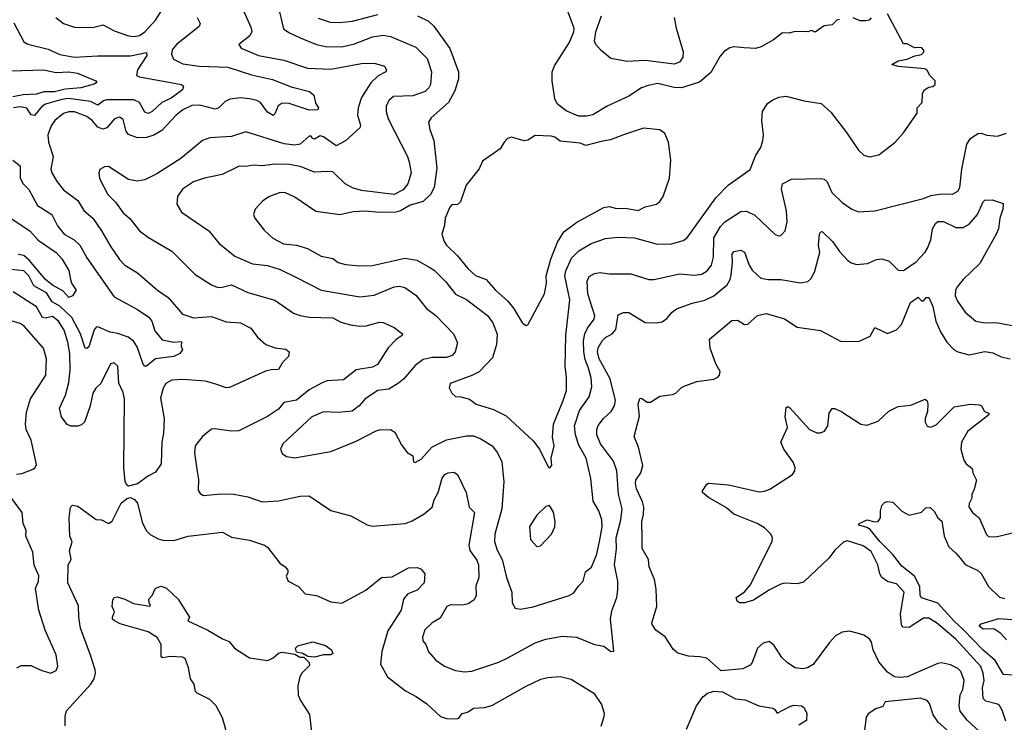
# Model space of a CAD drawing. Extents: x 1678759 to 1859541, y 384609 to 522867.
# Tile 311 of 466: x 1760663 to 1766112, y 495314 to 499203. Entities that reach past the tile are written whole.
import ezdxf

# ---------------------------------------------------------------- set-up
doc = ezdxf.new("R2010")
doc.units = 0

msp = doc.modelspace()

# ---------------------------------------------------------------- linework, layer by layer
at = {"layer": '0CON20XD'}
for points in [[(1765200, 499205), (1765185, 499200), (1765160, 499175), (1765115, 499170), (1765065, 499133.3), (1765045, 499143.3), (1765025, 499136.7), (1764955, 499138), (1764922.3, 499127.7), (1764885, 499130), (1764835, 499091.2), (1764766.6, 499053.4), (1764735, 499044.3), (1764673.2, 499046.8), (1764615, 499052), (1764593.2, 499046.8), (1764562.6, 499027.4), (1764539.3, 499000.7), (1764488.5, 498911.5), (1764425, 498858.2), (1764325, 498826.6), (1764285, 498827.3), (1764195, 498849.7), (1764140.5, 498839.5), (1764104.2, 498825), (1764035, 498780.5), (1763915, 498724.5), (1763835, 498677.3), (1763800.8, 498669.2), (1763755, 498668.2), (1763687.7, 498697.7), (1763637, 498737), (1763624.2, 498765), (1763609, 498865), (1763610.7, 498915), (1763622.2, 498947.8), (1763704.4, 499075), (1763729.2, 499135), (1763732.5, 499155), (1763720, 499185), (1763653.6, 499363.6)], [(1760862.9, 499215), (1760905, 499181.9), (1760965, 499161.1), (1761065, 499159.4), (1761125, 499174.4), (1761185, 499141.2), (1761265, 499113.8), (1761295, 499109.3), (1761325, 499115.9), (1761355, 499135.4), (1761415, 499199.6), (1761475, 499297.1)], [(1762091.1, 499285), (1762123.2, 499153.2), (1762152.2, 499132.2), (1762215, 499102.7), (1762305, 499066), (1762355.3, 499055.3), (1762445, 499053.1), (1762515, 499070.3), (1762615, 499109.1), (1762675, 499116.6), (1762715, 499110), (1762855, 499050.9), (1762917.8, 498987.8), (1762941.8, 498915), (1762936.9, 498845), (1762927.1, 498825), (1762906.4, 498805), (1762839, 498781), (1762731.9, 498778.1), (1762705, 498755.8), (1762691.8, 498725), (1762690.9, 498695), (1762701.8, 498655), (1762809.1, 498445), (1762818.2, 498415), (1762828.9, 498355), (1762811.5, 498295), (1762785, 498261.6), (1762735, 498236.2), (1762555, 498257.2), (1762505, 498272.4), (1762464.2, 498294.2), (1762395, 498360), (1762365, 498361.9), (1762295, 498359.6), (1762215, 498391.2), (1762155, 498402.4), (1762075, 498403.5), (1762004.7, 498394.7), (1761955, 498398.5), (1761915, 498389.6), (1761877.6, 498392.4), (1761783.4, 498346.6), (1761685, 498325.5), (1761625, 498305.5), (1761564.2, 498265), (1761535.7, 498225), (1761532.1, 498182.1), (1761558.3, 498138.3), (1761709.2, 498035), (1761767.5, 497965), (1761852.5, 497895), (1761951.1, 497851.1), (1762035, 497843.2), (1762105, 497820), (1762191.7, 497778.3), (1762331.2, 497705), (1762545, 497669.6), (1762625, 497678.2), (1762735, 497724.5), (1762765, 497727.5), (1762795, 497721.4), (1762855, 497677.5), (1762914, 497604), (1762965.7, 497565), (1763063.8, 497465), (1763085.8, 497415), (1763073.3, 497365), (1763056, 497345), (1763025, 497332.9), (1762945, 497332.7), (1762895, 497321.2), (1762851, 497289), (1762786.6, 497213.4), (1762759, 497191), (1762705, 497158.2), (1762645, 497150.6), (1762575.5, 497104.5), (1762540.8, 497065), (1762503.4, 497036.6), (1762425, 497028.1), (1762345, 497032.9), (1762279.2, 497005), (1762118.8, 496855), (1762106.7, 496825), (1762115, 496802.5), (1762140, 496785), (1762185, 496778), (1762385, 496813.3), (1762525, 496870), (1762635, 496928), (1762655, 496932.5), (1762715, 496933.8), (1762739.7, 496919.7), (1762775, 496848.8), (1762807.5, 496807.5), (1762837.9, 496787.9), (1762842.5, 496755), (1762851.2, 496751.2), (1762885, 496770), (1762943.1, 496836.9), (1763025, 496876.7), (1763135, 496900.4), (1763175, 496899.6), (1763215, 496882.5), (1763278.1, 496845), (1763308.1, 496805), (1763331.1, 496755), (1763342.9, 496645), (1763331.8, 496495), (1763293.1, 496355), (1763290.7, 496315), (1763305, 496266), (1763332.7, 496215), (1763357.1, 496115), (1763385.7, 496035), (1763388, 495975), (1763405, 495945.4), (1763435, 495939.5), (1763505, 495953.7), (1763704.6, 496015.4), (1763730.3, 496029.7), (1763753.9, 496066.1), (1763782, 496095), (1763795, 496146.2), (1763828.2, 496171.8), (1763856.2, 496245), (1763873.6, 496323.6), (1763885.8, 496395), (1763884.6, 496435), (1763867.5, 496485), (1763837.6, 496537.6), (1763824, 496664), (1763798.9, 496775), (1763758.2, 496848.2), (1763739.7, 496905), (1763733.9, 496955), (1763761, 497039), (1763815.4, 497115), (1763828.8, 497171.2), (1763825, 497221.2), (1763811.6, 497275), (1763791.8, 497321.8), (1763784.5, 497365), (1763783.7, 497425), (1763791.5, 497465), (1763804.8, 497495.2), (1763842.9, 497545), (1763846.7, 497563.3), (1763807.1, 497685), (1763803.6, 497755), (1763815, 497781.4), (1763845, 497798.5), (1763875, 497803.5), (1763926.3, 497796.3), (1764046, 497796), (1764145, 497764.4), (1764175, 497765.6), (1764315, 497795.5), (1764395, 497788.2), (1764438, 497795), (1764468, 497812), (1764491.5, 497845), (1764501.9, 497888.1), (1764504.7, 497995), (1764542, 498058), (1764565, 498083.3), (1764655, 498140.5), (1764685, 498142.9), (1764731.9, 498121.9), (1764844.4, 498014.4), (1764865, 498006.2), (1764875, 498008.8), (1764899.2, 498035), (1764910.6, 498085), (1764906.1, 498145), (1764879.3, 498265), (1764884.7, 498295.3), (1764935, 498319.6), (1765095.6, 498324.4), (1765115, 498319.5), (1765131.5, 498305), (1765157.3, 498247.3), (1765215, 498191.5), (1765268, 498155), (1765305, 498140), (1765395, 498144.4), (1765665, 498212.5), (1765705, 498229.5), (1765765, 498238.5), (1765825, 498236.9), (1765855, 498254.2), (1765866.3, 498273.7), (1765877.9, 498375), (1765904.4, 498514.4), (1765925, 498545.8), (1765966.8, 498573.2), (1765985, 498575.6), (1766015, 498564.4), (1766075, 498558.6), (1766124.2, 498575)], [(1761645.6, 499215), (1761662.1, 499182.1), (1761656.5, 499165), (1761530.9, 499065), (1761506, 499036), (1761502.2, 499012.2), (1761514.4, 498985), (1761565, 498958), (1761655.8, 498945.8), (1761815, 498940.2), (1761945, 498897.4), (1762062.3, 498872.3), (1762165, 498830.8), (1762266.7, 498805), (1762291.2, 498785), (1762300.7, 498740.7), (1762315.8, 498715), (1762312.5, 498705), (1762265, 498701.5), (1762155, 498738.4), (1762115, 498740.7), (1762093.8, 498726.2), (1762075, 498681.2), (1762065, 498672.5), (1762035, 498691.9), (1761995.2, 498745.2), (1761975, 498756.4), (1761935.2, 498765.2), (1761885, 498770.2), (1761825, 498763.1), (1761799.9, 498750.1), (1761764.2, 498715.8), (1761745, 498707.5), (1761659.6, 498729.6), (1761615, 498727.3), (1761565.7, 498704.3), (1761528.9, 498675), (1761450.1, 498589.9), (1761405, 498563.8), (1761365, 498551.2), (1761315, 498549.5), (1761265, 498566.9), (1761251.5, 498585), (1761235, 498651.2), (1761215, 498664.3), (1761188, 498655), (1761145.4, 498604.6), (1761123.4, 498596.6), (1761095, 498607.5), (1761064.4, 498644.4), (1761035, 498667.6), (1760965, 498693.1), (1760935, 498692.9), (1760905, 498684), (1760856.2, 498645), (1760836.2, 498615), (1760817.5, 498565), (1760821.5, 498525), (1760846.9, 498445), (1760835.7, 498375), (1760840, 498355), (1760869.5, 498305), (1760905, 498260.6), (1760985, 498202.5), (1761017.8, 498147.7), (1761067.5, 498105), (1761115, 498034.3), (1761166.1, 497946.1), (1761215.5, 497875.5), (1761245, 497844), (1761315, 497801.4), (1761425, 497705.6), (1761484.2, 497665), (1761563.7, 497573.7), (1761625, 497553.6), (1761725, 497559.6), (1761805, 497530), (1761884.5, 497524.5), (1761941.2, 497495), (1761979.4, 497445), (1762025, 497405.8), (1762077, 497387), (1762135, 497378.5), (1762153.3, 497365), (1762150.7, 497339.3), (1762117.8, 497305), (1762095, 497265.8), (1762055, 497265.5), (1762022.6, 497257.4), (1761823, 497167), (1761805, 497165.7), (1761754.5, 497184.5), (1761691.8, 497201.8), (1761565, 497210.9), (1761505, 497208.5), (1761471.1, 497188.9), (1761456.1, 497163.9), (1761441.1, 497108.9), (1761461.5, 496995), (1761459.2, 496915), (1761449.2, 496865), (1761445.6, 496745), (1761415, 496699.2), (1761375, 496678.1), (1761315, 496633.3), (1761265, 496620), (1761255, 496626.7), (1761246.7, 496646.7), (1761238.6, 496725), (1761242.2, 497105), (1761235, 497140), (1761211.5, 497191.5), (1761205.6, 497285.6), (1761185, 497304), (1761165, 497298), (1761111.5, 497188.5), (1761083.3, 497163.3), (1761067.9, 497135), (1761053.5, 497065), (1761021.4, 496975), (1761005, 496960), (1760985, 496953.1), (1760945, 496952.9), (1760925, 496962.5), (1760894.4, 497005), (1760883, 497053), (1760916.5, 497125), (1760934.7, 497195), (1760941.2, 497265), (1760939.8, 497355), (1760928.8, 497418.8), (1760909.1, 497485), (1760876.6, 497535), (1760845, 497560.5), (1760805, 497550.2), (1760787.9, 497555), (1760755, 497613.8), (1760626.9, 497696.9)], [(1761895.6, 499265), (1761942.6, 499162.6), (1761947.9, 499137.9), (1761935.9, 499114.1), (1761876.2, 499065), (1761888.8, 499045), (1761985, 499005.4), (1762125, 498978.7), (1762255, 498934.7), (1762385, 498928.8), (1762555, 498961.1), (1762625, 498962.7), (1762682, 498945), (1762692, 498925), (1762688.8, 498915), (1762647.4, 498892.6), (1762605.7, 498854.3), (1762555, 498772), (1762536.9, 498715), (1762533.2, 498675), (1762548.5, 498618.5), (1762544.7, 498605), (1762465, 498533.4), (1762415, 498504.8), (1762345, 498555.4), (1762325, 498560), (1762295, 498541.2), (1762282.5, 498545), (1762275, 498557.5), (1762265, 498557.5), (1762215.3, 498514.7), (1762185, 498508.2), (1762126, 498516), (1761915, 498581.9), (1761835, 498557.3), (1761715, 498550), (1761675, 498534.4), (1761555, 498435.5), (1761420.8, 498349.2), (1761355, 498316.2), (1761315, 498308.8), (1761265, 498318.5), (1761155, 498390.8), (1761131.7, 498388.3), (1761105.8, 498374.2), (1761100, 498355), (1761103.6, 498323.6), (1761150.6, 498235), (1761192.8, 498192.8), (1761235, 498134.3), (1761272, 498102), (1761325, 498034.3), (1761375, 497996.9), (1761505, 497921.9), (1761633.3, 497793.3), (1761724.7, 497734.7), (1761755, 497722.1), (1761775, 497720.9), (1761835, 497735.5), (1761925, 497693.3), (1762075, 497650.5), (1762178.9, 497578.9), (1762215, 497565.6), (1762265, 497557.3), (1762395, 497552.3), (1762439.2, 497529.2), (1762494, 497514), (1762545, 497506.9), (1762580.8, 497509.2), (1762655, 497529.1), (1762675, 497527.5), (1762735, 497498.9), (1762780.8, 497465), (1762779.2, 497455), (1762747.2, 497432.8), (1762702.7, 497387.3), (1762643.1, 497295), (1762615, 497280), (1762524.6, 497265.4), (1762455, 497209.2), (1762365, 497203.6), (1762337.1, 497192.9), (1762265, 497154.6), (1762195, 497097.7), (1762125, 497083.5), (1762095, 497047.5), (1762035, 497006.7), (1761875, 496927.1), (1761834.5, 496924.5), (1761741.9, 496938.1), (1761725, 496935.8), (1761674.3, 496895), (1761634.6, 496845), (1761629.6, 496805), (1761645, 496702.5), (1761652.2, 496657.8), (1761649.5, 496599.5), (1761660.8, 496580.8), (1761679.5, 496569.5), (1761775, 496578.5), (1761847, 496577), (1761925, 496561.9), (1762005, 496534.4), (1762095, 496540.5), (1762215, 496565.6), (1762265, 496567.5), (1762385, 496487.1), (1762495, 496456), (1762585, 496407.1), (1762615, 496398.9), (1762796.7, 496415), (1762835, 496428.5), (1762901.7, 496468.3), (1762945.7, 496504.3), (1762957.1, 496545), (1762979.7, 496585), (1763000.7, 496665), (1763015, 496685.5), (1763033.8, 496695), (1763065, 496698.8), (1763085.5, 496685.5), (1763133.3, 496585), (1763151.1, 496505), (1763180, 496475), (1763147.8, 496295), (1763153.8, 496265), (1763192.1, 496212.1), (1763202, 496185), (1763203.4, 496115), (1763187.6, 496067.6), (1763189.5, 496015), (1763178.5, 495991.5), (1763145, 495970), (1763115, 495962.9), (1763046.4, 495963.6), (1763027.5, 495955), (1762990.1, 495889.9), (1762945, 495863.6), (1762905.6, 495825), (1762892.2, 495785), (1762894.3, 495765), (1762910, 495745), (1762924.6, 495704.6), (1762965, 495657.5), (1763013.7, 495623.7), (1763075, 495600.6), (1763125, 495593.1), (1763165, 495596.9), (1763315, 495646.7), (1763365, 495670.6), (1763515.5, 495754.5), (1763575, 495774.4), (1763665, 495791.1), (1763745, 495784.4), (1763844.6, 495744.6), (1763895, 495734.4), (1763935, 495706), (1763951.7, 495708.3), (1763932.5, 495885), (1763940, 495930), (1763967.9, 496005), (1763973, 496047), (1763974.1, 496094.1), (1763954.7, 496185), (1763965.2, 496274.8), (1763964.2, 496335), (1763990.2, 496435), (1763996.8, 496495), (1763977, 496577), (1763968.5, 496705), (1763948.8, 496758.8), (1763877.9, 496855), (1763856.8, 496905), (1763856.8, 496935), (1763865, 496957.1), (1763894.5, 496995), (1763937.3, 497035), (1763954.7, 497065.3), (1763960.3, 497095), (1763930.8, 497215), (1763870.5, 497325), (1763861.2, 497365), (1763865, 497385.8), (1763886.4, 497425), (1763905.8, 497444.2), (1763941.9, 497465), (1763962.2, 497487.8), (1763975, 497570), (1764005, 497582.9), (1764035, 497583.1), (1764125, 497527.1), (1764185, 497524.2), (1764218.8, 497531.2), (1764245, 497548.8), (1764274.2, 497585), (1764297.7, 497602.3), (1764385, 497633.6), (1764455, 497649.6), (1764505, 497673.8), (1764578.5, 497735), (1764594.7, 497765), (1764600.4, 497790.4), (1764607.3, 497855), (1764605.6, 497905), (1764615, 497919.2), (1764655, 497927.5), (1764675, 497916.2), (1764699.5, 497845), (1764717.4, 497817.4), (1764765, 497771.9), (1764805, 497764.5), (1764875, 497765.5), (1764984.3, 497745.7), (1765025, 497754.2), (1765041.7, 497768.3), (1765061.4, 497805), (1765090.8, 497915), (1765084.5, 497955), (1765090, 498015), (1765095, 498026.7), (1765105, 498030), (1765161.5, 497975), (1765199.5, 497919.5), (1765245, 497872.2), (1765265, 497857.9), (1765295, 497847.7), (1765355, 497853.8), (1765405, 497875.5), (1765435, 497880), (1765475, 497866.2), (1765525, 497816), (1765555, 497814.4), (1765625, 497862.5), (1765675, 497915.6), (1765688.1, 497938.1), (1765705.9, 497984.1), (1765715.4, 498045), (1765731.2, 498075), (1765744.2, 498085.8), (1765775.9, 498085.9), (1765845, 498053.6), (1765885, 498053.6), (1765918.3, 498071.8), (1765963.3, 498125), (1765995.3, 498194.7), (1766005, 498203.8), (1766045, 498206.2), (1766105.3, 498185.2), (1766104.4, 498154.4), (1766087.3, 498105), (1766079.6, 498045), (1766067.3, 498015), (1765976.3, 497853.6), (1765885, 497765.6), (1765853.7, 497726.3), (1765842.3, 497705), (1765840.4, 497675), (1765853.6, 497645), (1765895, 497584.4), (1765955, 497533.5), (1766004.6, 497524.6), (1766066.5, 497526.5), (1766205, 497501.4)], [(1762865.3, 499225.3), (1762925, 499195.5), (1762955, 499166.7), (1763043.9, 499043.9), (1763091.9, 498915), (1763090.8, 498875), (1763071.1, 498808.9), (1763036.9, 498745), (1762940.2, 498659.8), (1762925.6, 498635), (1762932.2, 498595), (1762954.6, 498535), (1762970.8, 498380.8), (1762956.6, 498275), (1762936.9, 498235), (1762895, 498196.2), (1762824.3, 498175.7), (1762770.8, 498145), (1762745, 498136.9), (1762655, 498135.4), (1762575, 498143.1), (1762508.7, 498138.7), (1762435, 498122.9), (1762302.2, 498142.2), (1762185, 498221.1), (1762133.3, 498245), (1762105, 498246.7), (1762045, 498224.4), (1762008.8, 498201.2), (1761966, 498155), (1761956.7, 498125), (1761963.3, 498105), (1762015, 498037.5), (1762063.1, 497993.1), (1762122.6, 497962.6), (1762195, 497955.3), (1762255, 497936.4), (1762332, 497895), (1762395, 497880.8), (1762425, 497858.9), (1762465, 497848.8), (1762545, 497840.5), (1762615, 497843.3), (1762795, 497883.5), (1762861.4, 497871.4), (1762932, 497832), (1762956, 497816), (1763021.1, 497751.1), (1763075, 497684.5), (1763135, 497653.5), (1763252.2, 497565), (1763282.1, 497525), (1763305, 497462.5), (1763300.9, 497405), (1763279.3, 497330.7), (1763206, 497254), (1763165, 497232.9), (1763045, 497188.8), (1763038.8, 497165), (1763053.8, 497135), (1763075, 497116.7), (1763105, 497116.2), (1763153, 497103), (1763188.8, 497075), (1763285, 497044.6), (1763355, 497010.9), (1763505, 496871.2), (1763540.6, 496825), (1763587.7, 496727.7), (1763595, 496720)], [(1762315, 499212.3), (1762380.2, 499190.2), (1762435, 499187.7), (1762505, 499195.4), (1762645, 499232.1)], [(1763595, 496720), (1763608, 496735), (1763604, 496775), (1763620.6, 496845), (1763611.8, 496891.8), (1763616.9, 496965), (1763671.3, 497095), (1763688.7, 497151.3), (1763689.2, 497225), (1763681.8, 497285), (1763686, 497455), (1763707.1, 497652.9), (1763679.2, 497785), (1763685, 497813.1), (1763717.5, 497882.5), (1763756.5, 497923.5), (1763825, 497964.6), (1763905, 497992.1), (1763975, 497998.5), (1764065, 497996.2), (1764185, 497962.9), (1764265, 497961.1), (1764335, 497980), (1764355, 497994.3), (1764515, 498217.8), (1764583.1, 498286.9), (1764705.6, 498374.4), (1764737.5, 498452.5), (1764764.3, 498495), (1764775.5, 498535), (1764779.5, 498565), (1764770.9, 498645), (1764774.7, 498695), (1764801, 498739), (1764831, 498759), (1764865, 498773.8), (1764905, 498779.5), (1765005, 498753.1), (1765098.3, 498738.3), (1765151.9, 498691.9), (1765239.1, 498579.1), (1765305, 498480), (1765335, 498453.8), (1765365.9, 498444.1), (1765417.5, 498455), (1765507, 498523), (1765555, 498577.5), (1765630, 498685), (1765630, 498715), (1765657.5, 498745), (1765660, 498795), (1765670, 498815), (1765695, 498830), (1765717, 498833), (1765730, 498845), (1765730, 498865), (1765700, 498895), (1765683.3, 498925), (1765671.7, 498931.7), (1765524.1, 498944.1), (1765490, 498955), (1765525, 498976.2), (1765575, 498984), (1765617.7, 499002.3), (1765655, 499010), (1765666.7, 499023.3), (1765667.5, 499035), (1765655, 499050), (1765615, 499047.5), (1765575, 499070), (1765555, 499070), (1765466.7, 499235)], [(1764284.5, 499215), (1764296.1, 499156.1), (1764335.4, 499025), (1764333.5, 498995), (1764315, 498968.9), (1764285, 498956.1), (1764125, 498976.4), (1764025, 498971.4), (1763935, 498988.2), (1763881.7, 499031.7), (1763850.7, 499065), (1763843.9, 499085), (1763852.3, 499135), (1763883.1, 499225)], [(1760630, 499185), (1760685, 499080), (1760707.3, 499067.3), (1760820.7, 499040.7), (1760885, 499011.1), (1760965, 498995.3), (1761095, 499003.2), (1761275, 499002.7), (1761365, 499021.2), (1761366.2, 499005), (1761313.8, 498925), (1761309.2, 498895), (1761326.2, 498886.2), (1761558.8, 498845), (1761570, 498835), (1761564.3, 498815), (1761501.6, 498768.4), (1761448.8, 498745), (1761396, 498694), (1761375, 498683.7), (1761355, 498690.4), (1761325.6, 498745.6), (1761295, 498759.6), (1761145, 498760.2), (1761125.7, 498754.3), (1761095, 498730.8), (1761055, 498749.5), (1760933.6, 498766.4), (1760895, 498761.8), (1760805, 498736), (1760785, 498722.4), (1760745, 498672.6), (1760726.4, 498676.4), (1760702.9, 498712.9), (1760665, 498721.4), (1760628.1, 498715)], [(1765375, 499212.5), (1765365, 499200), (1765345, 499197.5), (1765315, 499197.5), (1765275, 499212.5)], [(1760615, 498919.5), (1760795, 498925.2), (1760865, 498911.1), (1760935, 498915.2), (1760982.3, 498907.7), (1761084.2, 498865), (1761090, 498855), (1761075, 498846.7), (1761001.2, 498825), (1760915, 498818.3), (1760855, 498803.7), (1760796.5, 498803.5), (1760755, 498790.2), (1760682.5, 498787.5), (1760625, 498776.1)], [(1763465, 497510), (1763475, 497513.8), (1763568.1, 497685), (1763578.8, 497745), (1763575.7, 497785), (1763602.2, 497877.8), (1763638.7, 497971.3), (1763675, 498028.2), (1763747.2, 498082.8), (1763895, 498163.2), (1763925, 498168.1), (1763965, 498157.8), (1764015, 498159.2), (1764085, 498146.4), (1764125, 498167.1), (1764187.4, 498182.6), (1764205, 498196.2), (1764224, 498225), (1764259.2, 498325), (1764267.5, 498425), (1764253.8, 498525), (1764233.6, 498573.6), (1764205, 498593.3), (1764115, 498602.5), (1764004.7, 498565.3), (1763932.7, 498537.3), (1763880.5, 498529.5), (1763795.8, 498505.8), (1763765, 498519.4), (1763655, 498530), (1763625, 498551.9), (1763605, 498558), (1763515, 498561.2), (1763475, 498535.8), (1763455, 498531.9), (1763385, 498553.3), (1763363.3, 498545), (1763343.3, 498525), (1763321.7, 498488.3), (1763225, 498420), (1763205, 498376.7), (1763133.6, 498286.4), (1763102.5, 498195), (1763085, 498180.8), (1763055, 498177.5), (1763043.5, 498165), (1763017.5, 498105), (1763014, 498065), (1763000, 498015), (1763012.9, 497975), (1763025.8, 497955), (1763085, 497895.6), (1763143.3, 497825), (1763185, 497787.5), (1763244.8, 497764.8), (1763296, 497706), (1763364.6, 497644.6), (1763396.7, 497606.7), (1763445, 497523.3), (1763465, 497510)], [(1760624.4, 498425), (1760664.3, 498395), (1760665, 498326.7), (1760681.4, 498295), (1760713.1, 498263.1), (1760761.5, 498175), (1760841.1, 498125), (1760871.2, 498061.2), (1760909.6, 498015), (1760964.4, 497984.4), (1760994.7, 497955), (1761034.2, 497885), (1761185, 497669.5), (1761315, 497598.4), (1761376.5, 497556.5), (1761393.7, 497533.7), (1761409.9, 497479.9), (1761451.2, 497431.2), (1761515, 497417.2), (1761555, 497422.5), (1761558.3, 497418.3), (1761556.2, 497395), (1761563.3, 497375), (1761548.8, 497355), (1761515, 497338.5), (1761414, 497325), (1761364.4, 497284.4), (1761354.5, 497284.5), (1761346.2, 497296.2), (1761312.8, 497392.8)], [(1760605, 498109.3), (1760719.2, 498035), (1760765, 497982.9), (1760865, 497913.5), (1760895, 497880), (1760934.4, 497815), (1760944.3, 497765), (1760950, 497745), (1760975.3, 497705), (1760955, 497674.1), (1760934.4, 497664.4), (1760901.9, 497701.9), (1760845, 497732.8), (1760804.9, 497764.9), (1760715, 497872.3), (1760685, 497897), (1760655, 497902.4)], [(1761312.8, 497392.8), (1761292.7, 497422.7), (1761263.3, 497445), (1761205, 497466.1), (1761163.7, 497473.7), (1761095, 497503.6), (1761085, 497501.9), (1761075, 497486), (1761045, 497393.1), (1761035, 497383.1), (1761025, 497385.7), (1761000, 497465), (1760951.2, 497555), (1760885, 497616.8), (1760841.4, 497641.4), (1760811.7, 497691.7), (1760740.7, 497730.7), (1760712.5, 497785), (1760685, 497813), (1760615, 497820.2)], [(1765999.9, 495239.9), (1765907.1, 495325), (1765867.7, 495375), (1765861.8, 495405), (1765867.5, 495465), (1765882.8, 495495), (1765890.4, 495545), (1765872.7, 495595), (1765855, 495611.8), (1765815, 495631.8), (1765765, 495643.6), (1765745, 495640), (1765575, 495566.1), (1765535, 495561.8), (1765505, 495565.6), (1765465, 495591.4), (1765418.6, 495648.6), (1765386.2, 495715), (1765377.4, 495757.4), (1765365.6, 495775.6), (1765335.7, 495795.7), (1765305, 495806.2), (1765255, 495818.8), (1765215, 495813.3), (1765178.3, 495791.7), (1765144.3, 495755.7), (1765055, 495633.8), (1765022.5, 495615), (1764995, 495610), (1764954.5, 495614.5), (1764913, 495643), (1764881.7, 495671.7), (1764838.6, 495738.6), (1764810.8, 495760.8), (1764777.6, 495752.4), (1764746, 495725), (1764716.2, 495645), (1764705, 495630), (1764665, 495608.8), (1764545, 495598.8), (1764465, 495668), (1764427, 495677), (1764365, 495680.6), (1764305, 495696.2), (1764279.5, 495719.5), (1764235, 495786.2), (1764184.5, 495824.5), (1764163.8, 495855), (1764161.2, 495865), (1764188.6, 495955), (1764185, 496050), (1764176, 496105), (1764146.7, 496175), (1764142.5, 496215), (1764108.1, 496275), (1764108.1, 496335), (1764105.5, 496425), (1764116, 496464), (1764116.7, 496505), (1764110.4, 496535), (1764076.1, 496606.1), (1764070.5, 496635), (1764073.8, 496655), (1764100.3, 496695), (1764112.1, 496735), (1764086.8, 496836.8), (1764064.4, 496895), (1764092.4, 497007.6), (1764085.6, 497075), (1764094.4, 497105.6), (1764105, 497108.8), (1764135, 497086.2), (1764155, 497086), (1764205, 497120), (1764275, 497128), (1764294.3, 497135.7), (1764325, 497166.7), (1764345, 497176.2), (1764410.3, 497199.7), (1764505, 497213.8), (1764526.1, 497223.9), (1764536.7, 497235), (1764538.8, 497255), (1764515, 497297.5), (1764484.4, 497385), (1764480, 497435), (1764605, 497538), (1764635, 497540), (1764675, 497515.8), (1764692.2, 497517.8), (1764745.8, 497565), (1764795, 497577.3), (1764895, 497547.3), (1764965, 497500.5), (1765095, 497482.9), (1765205, 497424.3), (1765305, 497421.2), (1765369.1, 497450.9), (1765395, 497500), (1765465, 497466.7), (1765515, 497486.2), (1765543.4, 497516.6), (1765593, 497637), (1765635, 497667.5), (1765655, 497647.5), (1765665, 497647.5), (1765680, 497665), (1765693.8, 497666.2), (1765716.9, 497615), (1765733.5, 497535), (1765759.6, 497475), (1765795, 497418.1), (1765835, 497375.8), (1765854.4, 497364.4), (1765918.8, 497348.8), (1766005, 497366.7), (1766048.9, 497358.9), (1766095, 497336.5), (1766145, 497325.6)], [(1760645, 496687.1), (1760675, 496691.2), (1760736.2, 496715), (1760748.8, 496725), (1760755, 496740), (1760726, 496875), (1760697.7, 496935), (1760694.7, 496965), (1760699.5, 497030.5), (1760722.3, 497105), (1760807.5, 497235), (1760810.8, 497325), (1760794.4, 497385), (1760686.8, 497506.8), (1760665, 497520.7), (1760615, 497536)], [(1766120.3, 495320.2), (1766100.8, 495380.8), (1766085, 495406), (1766074.4, 495414.4), (1766010.8, 495430.8), (1765994.7, 495444.7), (1765991.7, 495505), (1766000.8, 495545), (1765995.8, 495585), (1765982.7, 495622.7), (1765845, 495773.2), (1765736.5, 495865), (1765695, 495890.5), (1765665, 495890), (1765585, 495838.6), (1765550, 495840), (1765543.5, 495853.5), (1765538.2, 495915), (1765557.8, 496035), (1765515, 496080), (1765465, 496092.3), (1765434.7, 496114.7), (1765422.9, 496135), (1765412.1, 496185), (1765375, 496259.1), (1765330.5, 496290.5), (1765245, 496318.6), (1765225, 496312.5), (1765175, 496266.9), (1765143.1, 496225), (1765001.4, 496088.6), (1764965, 496079.4), (1764895, 496083.1), (1764875, 496078.5), (1764812.6, 496047.4), (1764725, 495989.4), (1764675, 495974.2), (1764647.5, 495975), (1764633.8, 495985), (1764627.5, 496005), (1764675, 496036.2), (1764708, 496075), (1764776.1, 496213.9), (1764827.1, 496315), (1764829.2, 496335), (1764820.8, 496355), (1764785, 496390.5), (1764744.2, 496415), (1764615, 496465.7), (1764575, 496501.4), (1764475, 496558.8), (1764442.5, 496585), (1764442.5, 496595), (1764465, 496632.5), (1764475, 496636.7), (1764585, 496628.9), (1764755, 496588.9), (1764785, 496592.3), (1764814.2, 496605), (1764940, 496685), (1764952.9, 496705), (1764954.3, 496725), (1764944.5, 496754.5), (1764892.9, 496825), (1764876.2, 496865), (1764912.5, 496945), (1764898.6, 497005), (1764905, 497056.7), (1764915, 497061.2), (1764925, 497053.8), (1765035, 496934), (1765075, 496916.2), (1765095, 496916.2), (1765116.7, 496925), (1765135.8, 496954.2), (1765142.5, 497025), (1765158.8, 497051.2), (1765175, 497050), (1765212.7, 497032.7), (1765317.5, 496965), (1765350.7, 496959.3), (1765415, 496981.2), (1765474.2, 497035.8), (1765525, 497061.2), (1765595, 497068.8), (1765675, 497103.3), (1765685, 497093.3), (1765688.5, 497075), (1765687.9, 497035), (1765674.6, 496995), (1765674.6, 496975), (1765685, 496952.5), (1765705, 496946.9), (1765735, 496960), (1765835, 497060), (1765924.2, 497074.2), (1765975, 497071.2), (1765986.2, 497065), (1766002.5, 497035), (1766027.5, 497025), (1766026.7, 497015), (1765910, 496925), (1765875.6, 496865), (1765872.2, 496825), (1765888.9, 496765), (1765901.9, 496745), (1765935, 496718), (1765938.6, 496695), (1765957.8, 496655), (1765946.2, 496603.8), (1765932, 496575), (1765932, 496555), (1765917.1, 496525), (1765917, 496507), (1765936, 496475), (1765973.8, 496445), (1766013, 496353), (1766025, 496343.1), (1766065, 496340), (1766235, 496380.6)], [(1760645.8, 495615), (1760671.1, 495628.9), (1760725, 495628.9), (1760785, 495600.6), (1760835, 495585.8), (1760865, 495601.2), (1760872.9, 495625), (1760865, 495686.7), (1760803, 495823), (1760768.9, 495935), (1760750.9, 496055), (1760766.2, 496095), (1760769.1, 496125), (1760742.8, 496182.7), (1760735.6, 496255.6), (1760696.5, 496345), (1760698.5, 496375), (1760681.1, 496415), (1760676.7, 496475), (1760601.8, 496575)], [(1760914.3, 495294.3), (1760913.7, 495346.3), (1760922.4, 495377.6), (1761055.8, 495525), (1761074.2, 495555), (1761082, 495585), (1761080.8, 495605), (1761054.6, 495685), (1760998.7, 495835), (1760989.6, 495895), (1760988.3, 495958.3), (1760929.8, 496085), (1760931.1, 496185), (1760946.7, 496215), (1760937.3, 496265), (1760952.2, 496312.2), (1760940, 496345), (1760935.6, 496445), (1760943.9, 496503.9), (1760955, 496515.8), (1760985, 496510), (1761085, 496437.1), (1761115, 496433.8), (1761155, 496414.2), (1761175, 496426.7), (1761225, 496526.2), (1761255, 496553.3), (1761275, 496558), (1761297.4, 496547.4), (1761315, 496526.2), (1761340.8, 496420.8), (1761363.1, 496375), (1761385, 496352.5), (1761429.7, 496329.7), (1761455, 496322.2), (1761515, 496320.9), (1761595, 496343.5), (1761784.3, 496365.7), (1761835, 496338.1), (1761935, 496321.9), (1762017.5, 496295), (1762033.9, 496283.9), (1762103.3, 496195), (1762132.5, 496175), (1762146.1, 496156.1), (1762147, 496143), (1762137.5, 496122.5), (1762148.8, 496095), (1762205.8, 496065.8), (1762243.3, 496025), (1762306.2, 496015), (1762385, 495981.2), (1762445, 495973.3), (1762578.6, 496045), (1762665, 496116.2), (1762725, 496118.8), (1762815, 496168.6), (1762865, 496170), (1762885, 496160.8), (1762904.3, 496135), (1762901.4, 496085), (1762862.5, 496045), (1762811.4, 496025), (1762787.1, 495995), (1762774.7, 495935), (1762699.7, 495820.3), (1762667.5, 495705), (1762660, 495635), (1762697.5, 495565), (1762797.4, 495487.4), (1762856.7, 495456.7), (1762916.1, 495416.1), (1762991.2, 495345), (1763025, 495334.2), (1763083.6, 495333.6), (1763093, 495337), (1763109.5, 495360.5), (1763145, 495372.5), (1763175, 495391.9), (1763235, 495395.5), (1763275, 495406.7), (1763465, 495514.6), (1763547.6, 495552.4), (1763585, 495562.5), (1763655, 495566.9), (1763715, 495551.9), (1763840, 495475), (1763882.5, 495412.5), (1763897.8, 495365), (1763896.6, 495343.4), (1763879.4, 495290.6)], [(1763525, 496286.7), (1763545, 496291.2), (1763606.2, 496355), (1763624.6, 496395.4), (1763626.9, 496425), (1763617.8, 496477.8), (1763595, 496513.3), (1763575, 496508.8), (1763525, 496460), (1763485, 496397.5), (1763490.8, 496325), (1763525, 496286.7)], [(1766165.2, 495575.2), (1766108.7, 495578.7), (1766061.7, 495655), (1765993.9, 495715), (1765886.3, 495826.3), (1765833.4, 495875), (1765745, 495972.9), (1765653.3, 496003.3), (1765646.1, 496016.1), (1765644.6, 496065), (1765615, 496123.3), (1765545, 496178.9), (1765493.2, 496245), (1765423.8, 496315), (1765370.3, 496380.2), (1765352.1, 496392.1), (1765306.7, 496405), (1765310, 496415), (1765354, 496434), (1765395, 496422.9), (1765415, 496426.2), (1765427.1, 496445), (1765426.9, 496485), (1765435, 496513.3), (1765449.4, 496530.6), (1765463.2, 496536.8), (1765495, 496532.9), (1765545, 496481.9), (1765585, 496460.8), (1765653.9, 496476.1), (1765678.8, 496501.2), (1765702.3, 496502.3), (1765723.4, 496483.4), (1765744.2, 496445), (1765767.5, 496427.5), (1765779.2, 496345), (1765805.3, 496285.3), (1765845, 496250.6), (1765869.6, 496219.6), (1765896.7, 496186.7), (1765965, 496154.3), (1765985, 496138.1), (1766024.6, 496065), (1766085, 496006.9), (1766115, 495998.8)], [(1761820.6, 495215), (1761785, 495338.5), (1761750, 495405), (1761715, 495440.7), (1761644.7, 495474.7), (1761635.6, 495485), (1761627.5, 495525), (1761607.1, 495555), (1761597.3, 495615), (1761577.8, 495667.8), (1761564.2, 495674.2), (1761495, 495677.5), (1761455, 495671.2), (1761446.4, 495676.4), (1761445.8, 495685.8), (1761446.4, 495745), (1761423.2, 495783.2), (1761374, 495814), (1761219.1, 495859.1), (1761186.7, 495875), (1761176.7, 495885), (1761176.7, 495895), (1761187.5, 495925), (1761174, 495955), (1761178, 495992), (1761186, 496004), (1761201.2, 496008.8), (1761245, 495995.5), (1761292, 495972), (1761382.5, 495957.5), (1761387, 495963), (1761378.8, 495975), (1761376.7, 495995), (1761396, 496015), (1761415, 496056.2), (1761445, 496068), (1761475, 496056.2), (1761538.8, 495995), (1761602.5, 495895), (1761592.5, 495875), (1761703.1, 495823.1), (1761785, 495775.5), (1761821.9, 495761.9), (1761851.2, 495725), (1761935, 495670), (1762036.4, 495656.4), (1762065, 495670.6), (1762095, 495695.7), (1762115, 495702.2), (1762185, 495690), (1762212.5, 495675), (1762234.4, 495674.4), (1762264.4, 495645), (1762267.5, 495627.5), (1762223.6, 495585), (1762212.9, 495565), (1762202.1, 495515), (1762204.6, 495464.6), (1762217.1, 495435), (1762267.4, 495357.4), (1762279.5, 495245)], [(1766125, 495770), (1766093.3, 495805), (1766055, 495830.8), (1765995, 495828.6), (1765972.5, 495845), (1765985, 495859.2), (1766081.7, 495888.3), (1766155, 495882.9)], [(1762295, 495674.5), (1762257.5, 495677.5), (1762230, 495695), (1762195, 495702.5), (1762190, 495725), (1762202.7, 495737.3), (1762285, 495758.5), (1762355, 495739.2), (1762388.8, 495715), (1762396.7, 495695), (1762385, 495688), (1762345, 495686.7), (1762295, 495674.5)], [(1764353.8, 495276.2), (1764408.1, 495405), (1764444.3, 495455), (1764468.8, 495475), (1764503.9, 495486.1), (1764552.6, 495482.6), (1764625, 495444), (1764677.3, 495437.3), (1764754.4, 495404.4), (1764831.7, 495391.7), (1764842.5, 495385), (1764855, 495363.8), (1764925, 495401.4), (1764947.7, 495407.7), (1764990, 495405), (1765002.5, 495395), (1765018.8, 495365), (1765016.7, 495323.3), (1764975, 495298)], [(1765891.8, 495185), (1765746.4, 495315), (1765718.5, 495355), (1765697.8, 495417.8), (1765686, 495435), (1765647.2, 495447.2), (1765597.6, 495442.4), (1765453.6, 495426.4), (1765439.2, 495400.8), (1765402, 495388), (1765358.8, 495361.2), (1765348, 495342), (1765335, 495241.2)]]:
    msp.add_lwpolyline(points, dxfattribs=at)

doc.saveas('drawing.dxf')
